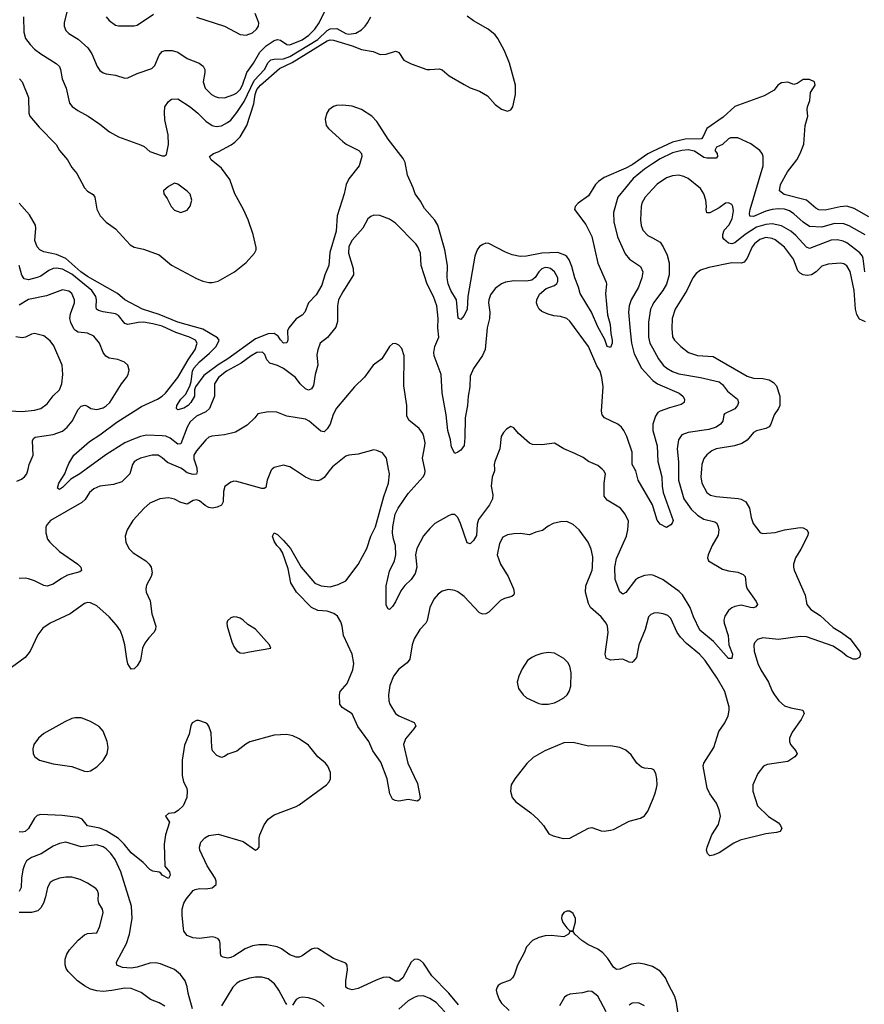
# Model space of a CAD drawing. Header units: inches. Extents: x 1834610 to 2027685, y 642842 to 774116.
# Tile 364 of 632: x 1955934 to 1961362, y 706559 to 712891. Entities that reach past the tile are written whole.
import ezdxf

# ---------------------------------------------------------------- set-up
doc = ezdxf.new("R2010")
doc.units = ezdxf.units.IN
doc.header["$MEASUREMENT"] = 0
for name, color, linetype in [('B9750', 7, 'Continuous'), ('B9751', 7, 'Continuous'), ('B9760', 7, 'Continuous'), ('B9761', 7, 'Continuous')]:
    doc.layers.add(name, color=color, linetype=linetype)

msp = doc.modelspace()

# ---------------------------------------------------------------- linework, layer by layer
at = {"layer": 'B9750', "color": 5}
for points, elevation in [([(1957557.1, 710000), (1957550, 709994), (1957524, 709930), (1957516.9, 709883.1), (1957504.7, 709875.3), (1957490, 709876), (1957330, 709921.5), (1957310, 709922.3), (1957290, 709916.3), (1957251.7, 709888.3), (1957243, 709857), (1957242, 709790), (1957230, 709768.8), (1957203.9, 709756.1), (1957170, 709750.6), (1957150, 709753.3), (1957126.4, 709766.4), (1957090, 709797.4), (1957070, 709803.1), (1957050, 709798.3), (1957010, 709775.6), (1956970, 709787), (1956930, 709806.4), (1956890, 709816.8), (1956834, 709810), (1956770, 709781), (1956733.7, 709750), (1956661.6, 709670), (1956625.5, 709610), (1956613, 709570), (1956616.4, 709530), (1956636.4, 709490), (1956662.6, 709462.6), (1956745.5, 709410), (1956766, 709390), (1956779.3, 709370), (1956785.8, 709334.2), (1956779.3, 709310), (1956750, 709255.3), (1956744.9, 709230), (1956747.7, 709210), (1956773.4, 709153.4), (1956783.7, 709070), (1956808.5, 708990), (1956806.7, 708970), (1956797.1, 708950), (1956763.5, 708916.5), (1956738.3, 708881.7), (1956723.6, 708850), (1956710, 708772.7), (1956690, 708736), (1956670, 708717.2), (1956650, 708714), (1956630, 708749), (1956621.6, 708781.6), (1956610.6, 708870), (1956597.9, 708917.9), (1956581.1, 708961.1), (1956557.2, 708997.2), (1956510, 709050.7), (1956430, 709120.9), (1956390, 709140.4), (1956370, 709142), (1956350, 709136.9), (1956258, 709070), (1956130.2, 709009.8), (1956082.4, 708977.6), (1956050, 708936), (1956000.9, 708830), (1955987.2, 708810), (1955970, 708789.7), (1955850, 708701.3)], 380), ([(1955916, 709924), (1955944.9, 709935.1), (1955965.6, 709950), (1955980.5, 709970), (1955987.8, 710000)], 360), ([(1956650.6, 710000), (1956642.3, 709970), (1956590, 709918.9), (1956537.5, 709902.5), (1956450, 709890.8), (1956410, 709873.5), (1956383.1, 709850), (1956354.4, 709805.6), (1956334, 709786), (1956133, 709670), (1956110, 709645.2), (1956103.1, 709630), (1956101.1, 709590), (1956112.2, 709550), (1956127, 709530), (1956190.3, 709470), (1956307.2, 709390), (1956326.7, 709370), (1956332.1, 709347.9), (1956319.6, 709340.4), (1956242.3, 709317.7), (1956202.7, 709297.3), (1956150, 709261.7), (1956110, 709248.7), (1956090, 709253.1), (1956030, 709283.2), (1955990, 709295.2), (1955970, 709299), (1955930, 709296.5)], 360), ([(1956361.8, 710000), (1956321.3, 709970), (1956263.1, 709936.9), (1956210, 709882), (1956189.6, 709869.6), (1956178, 709878), (1956186, 709910), (1956223.8, 709970), (1956235.5, 710000)], 340), ([(1957072.7, 710000), (1957074.2, 709985.8), (1957070, 709968.5), (1957050, 709965.5), (1957010, 709977.2), (1956979.8, 710000)], 360), ([(1960000, 709070), (1959990, 709065.6), (1959974.4, 709050), (1959952.9, 708970), (1959914, 708870), (1959896.9, 708790), (1959877.2, 708762.8), (1959870, 708757.7), (1959850, 708759.8), (1959810, 708778.9), (1959730, 708772.8), (1959704, 708784), (1959696.8, 708810), (1959716.3, 708950), (1959710.6, 708990), (1959702.2, 709010), (1959670, 709049.8), (1959601.5, 709110), (1959590, 709136), (1959569.8, 709210), (1959572.6, 709250), (1959612.9, 709350), (1959616.1, 709370), (1959616.3, 709436.3), (1959606.5, 709486.5), (1959587.8, 709530), (1959530, 709609.3), (1959490, 709643.7), (1959450, 709663.7), (1959410, 709662), (1959362, 709650), (1959330, 709633.2), (1959293.7, 709606.3), (1959250, 709595.6), (1959210, 709577.6), (1959150, 709586.3), (1959110, 709585.1), (1959070, 709578.7), (1959038, 709562), (1959016.9, 709523.1), (1959001.6, 709450), (1959024.9, 709390), (1959074.2, 709310), (1959107.8, 709230), (1959112.8, 709207.2), (1959108.8, 709191.2), (1959097.6, 709182.4), (1959050, 709168.5), (1959024.6, 709155.4), (1958950, 709080.4), (1958930, 709069.7), (1958910, 709068.3), (1958890, 709075.6), (1958790, 709180.9), (1958750, 709211.1), (1958730, 709220.5), (1958690, 709226), (1958650, 709215.1), (1958622.4, 709197.6), (1958595.6, 709164.4), (1958570.2, 709109.8), (1958553.1, 709026.9), (1958543.1, 709010), (1958505.5, 708970), (1958469, 708910), (1958456.5, 708870), (1958441.8, 708778.2), (1958424.1, 708755.9), (1958370, 708714.3), (1958336.1, 708670), (1958313.2, 708610), (1958305, 708550), (1958306.5, 708510), (1958313.2, 708490), (1958348.8, 708428.8), (1958370, 708413.8), (1958470, 708370.6), (1958478.8, 708350), (1958467.7, 708330), (1958413.6, 708266.4), (1958399.7, 708230), (1958429.2, 708110), (1958490, 707978.8), (1958507.3, 707890), (1958503.5, 707876.5), (1958490, 707866), (1958430, 707877.2), (1958370, 707866), (1958346, 707870), (1958330, 707878), (1958312.7, 707912.7), (1958295.1, 708010), (1958255.6, 708115.6), (1958204, 708190), (1958177.5, 708250), (1958106.2, 708346.2), (1958070, 708427.6), (1958007, 708467), (1957991.3, 708490), (1957988.3, 708550), (1957993, 708570), (1958038.9, 708621.1), (1958075.7, 708710), (1958081.1, 708750), (1958069.8, 708810), (1958015.7, 708930), (1958007.5, 708990), (1957998.1, 709018.1), (1957975.8, 709055.8), (1957952.9, 709072.9), (1957910, 709087.8), (1957850, 709092.5), (1957810, 709109.8), (1957713.7, 709210), (1957677.6, 709270), (1957659.8, 709359.8), (1957623.5, 709463.5), (1957608.2, 709488.2), (1957586, 709510), (1957570, 709538), (1957559, 709570), (1957570, 709591.3), (1957590, 709581), (1957630, 709540.7), (1957673.7, 709490), (1957742.8, 709370), (1957830, 709266.3), (1957871, 709250), (1957930, 709243.6), (1957981.7, 709258.3), (1958030, 709282), (1958110, 709388.2), (1958165.1, 709490), (1958190.6, 709570), (1958221.3, 709630), (1958274.9, 709825.1), (1958303.5, 709910), (1958309.7, 709970), (1958304.5, 710000)], 380), ([(1957932.4, 710000), (1957890, 709946.9), (1957870, 709931.3), (1957850, 709925.1), (1957810, 709932.3), (1957770, 709949.8), (1957692.8, 710000)], 380), ([(1958985.4, 710000), (1958986, 709990), (1958970.4, 709949.6), (1958963, 709890), (1958974.9, 709834.9), (1958972, 709810), (1958953.7, 709770), (1958883.5, 709676.5), (1958874.4, 709645.6), (1958870, 709574), (1958850, 709540.7), (1958830, 709520.9), (1958810, 709526), (1958767.2, 709650), (1958750, 709689.4), (1958730, 709709.6), (1958710, 709709.6), (1958690, 709701.1), (1958602.6, 709650), (1958570, 709619.1), (1958530, 709571.1), (1958485.6, 709490), (1958477.1, 709450), (1958486.2, 709370), (1958476.5, 709330), (1958450, 709291.2), (1958408.8, 709251.2), (1958382.7, 709217.3), (1958350, 709146.6), (1958330, 709117.2), (1958310, 709099), (1958302, 709102), (1958290, 709126), (1958288.4, 709250), (1958310, 709344), (1958342.5, 709410), (1958352.1, 709450), (1958350, 709509), (1958337.1, 709550), (1958330.8, 709590), (1958332.5, 709630), (1958346.9, 709710), (1958366.1, 709750), (1958430, 709843.8), (1958526.4, 709950), (1958537.2, 709970), (1958538.9, 709990), (1958536.8, 710000)], 360), ([(1960000, 709318), (1959990, 709320.4), (1959950, 709316.4), (1959910, 709301.4), (1959892, 709288), (1959830, 709207.8), (1959810, 709197.6), (1959790, 709212.3), (1959760.7, 709290), (1959758.3, 709370), (1959770, 709426.4), (1959833, 709570), (1959842.9, 709610), (1959845.5, 709665.5), (1959826, 709710), (1959794.3, 709750), (1959710, 709801.3), (1959690, 709826), (1959689.7, 709909.8), (1959699.7, 709970), (1959687.8, 709990), (1959676.4, 710000)], 360), ([(1960000, 709771.3), (1959909, 709930), (1959892.7, 709990), (1959887, 710000)], 340), ([(1958754.8, 706554.8), (1958691.7, 706630), (1958583.2, 706743.2), (1958530, 706823.5), (1958510, 706841.1), (1958490, 706849.7), (1958470, 706847.6), (1958450.2, 706829.8), (1958396.1, 706730), (1958370, 706707.3), (1958350, 706708.3), (1958310, 706730.8), (1958290, 706734.4), (1958270, 706731.5), (1958224.8, 706715.2), (1958110, 706660.4), (1958070, 706651.8), (1958041, 706661), (1958029.6, 706670), (1958029.7, 706709.7), (1958041.1, 706781.1), (1958037.6, 706810), (1958030, 706822.7), (1957950, 706854.3), (1957850, 706917.6), (1957830, 706919.6), (1957810, 706913.6), (1957749, 706871), (1957730, 706863), (1957710, 706861.3), (1957670, 706876.9), (1957616.2, 706916.2), (1957588.8, 706928.8), (1957521.8, 706941.8), (1957470, 706942), (1957430, 706934.3), (1957383.2, 706916.8), (1957310, 706868.3), (1957290, 706859.7), (1957270, 706856.9), (1957241.7, 706861.7), (1957229.7, 706869.7), (1957224, 706884), (1957222.6, 706950), (1957218, 706970), (1957210, 706979.6), (1957190, 706989.7), (1957170, 706992.1), (1957090, 706983), (1957046.3, 706986.3), (1957010, 707002.7), (1956990, 707029), (1956986.2, 707046.2), (1956978.4, 707130), (1956979.3, 707170), (1956989.2, 707210), (1957004.8, 707235.2), (1957049.7, 707290.3), (1957062.4, 707297.6), (1957090, 707303.8), (1957130, 707302.6), (1957170, 707308.5), (1957196, 707330), (1957197, 707350), (1957189.6, 707370), (1957138.4, 707450), (1957092.7, 707550), (1957089.5, 707570.5), (1957098.9, 707601.1), (1957124, 707630), (1957150, 707644.9), (1957210, 707653), (1957370, 707605.5), (1957450, 707550.8), (1957463.2, 707556.8), (1957473.6, 707570), (1957473.1, 707630), (1957477.6, 707650), (1957505.9, 707714.1), (1957529.9, 707750.1), (1957570, 707778), (1957709.8, 707830.2), (1957730, 707842.7), (1957906.6, 707970), (1957923.1, 707990), (1957932, 708010), (1957931.8, 708050), (1957914.2, 708090), (1957898.7, 708110), (1957850, 708150.8), (1957790, 708226), (1957730, 708265.7), (1957690, 708284.6), (1957650, 708295), (1957570, 708290.6), (1957412.9, 708247.1), (1957387.5, 708232.5), (1957330, 708186.6), (1957272, 708168), (1957250, 708152.7), (1957230, 708147), (1957200.1, 708160.1), (1957174, 708190), (1957169.2, 708210), (1957164.1, 708304.1), (1957150, 708348), (1957140.4, 708360.4), (1957128.9, 708368.9), (1957084.7, 708384.7), (1957070, 708385.2), (1957042.8, 708370), (1957034, 708350), (1957024.1, 708295.9), (1956993.8, 708226.2), (1956977.4, 708130), (1956979.1, 708030), (1956987.7, 707990), (1957007.3, 707950), (1957010.7, 707930), (1957007.3, 707890), (1956983.8, 707836.2), (1956953.5, 707806.5), (1956928.7, 707791.3), (1956890, 707785.2), (1956871, 707770), (1956897.1, 707730), (1956870.4, 707649.7), (1956863.1, 707590), (1956866.8, 707446.8), (1956896, 707410), (1956901, 707390), (1956890, 707368.7), (1956850, 707388.7), (1956842, 707402), (1956829.4, 707409.4), (1956790, 707416.3), (1956770, 707425.4), (1956727.2, 707470), (1956650, 707533.5), (1956604.7, 707590), (1956570, 707624.9), (1956490, 707674.3), (1956450, 707690.9), (1956370, 707707), (1956336, 707750), (1956310, 707759.9), (1956206.1, 707773.9), (1956070, 707780.3), (1956047.3, 707772.7), (1956030, 707756.3), (1955991.1, 707690), (1955969.4, 707670.6), (1955950, 707665.7), (1955930, 707669)], 420), ([(1960000, 708070.5), (1959993.4, 708073.4), (1959950, 708076.9), (1959930, 708083.5), (1959900.9, 708110), (1959863.7, 708163.7), (1959830, 708192.4), (1959790, 708210.6), (1959730, 708221.1), (1959590, 708219.4), (1959490, 708242.4), (1959430, 708241.4), (1959308.4, 708190), (1959233.5, 708146.5), (1959193.1, 708106.9), (1959117, 708010), (1959092, 707970), (1959088.7, 707930), (1959099.5, 707890), (1959121.8, 707861.8), (1959219.3, 707790), (1959264.4, 707750), (1959300.4, 707710), (1959335.5, 707655.5), (1959362.5, 707642.5), (1959426.2, 707626.2), (1959470, 707628.2), (1959590, 707692.2), (1959610, 707695.8), (1959670, 707674.4), (1959690, 707672.2), (1959730, 707678), (1959750, 707684.2), (1959850, 707736), (1959924, 707756), (1959949.7, 707770.3), (1959970, 707802), (1960000, 707872.4)], 420), ([(1957044.5, 706530), (1957016.8, 706630), (1957010.5, 706670.5), (1956996.8, 706710), (1956968.4, 706750), (1956930, 706782.7), (1956839.6, 706819.6), (1956810, 706826.6), (1956770, 706823), (1956690, 706798), (1956650, 706792.3), (1956595.5, 706795.5), (1956558, 706810), (1956555.6, 706830), (1956620.3, 706950), (1956640.3, 707010), (1956657.2, 707110), (1956652.9, 707190), (1956583.7, 707410), (1956546.8, 707490), (1956520.7, 707530), (1956490, 707559.5), (1956470, 707572.8), (1956430, 707584.1), (1956330, 707572.7), (1956230, 707602), (1956190, 707593.7), (1956150, 707576.9), (1956072.6, 707527.4), (1956010, 707503.9), (1955978.6, 707481.4), (1955964.3, 707455.7), (1955955.3, 707424.7), (1955944.8, 707370), (1955944.3, 707310), (1955930, 707285.3)], 440), ([(1956866.9, 706546.9), (1956830, 706568.6), (1956774.5, 706590), (1956714.6, 706634.6), (1956650, 706660.7), (1956610, 706663.7), (1956527.2, 706647.2), (1956470, 706641.3), (1956430, 706645.4), (1956390, 706656.5), (1956350, 706677.3), (1956306.2, 706710), (1956245.4, 706770), (1956232.6, 706790), (1956227, 706813), (1956227.1, 706850), (1956238, 706882), (1956255.1, 706910), (1956310, 706972.4), (1956350, 707004.9), (1956370, 707014.8), (1956430, 707018), (1956450, 707062), (1956469.6, 707150), (1956465.6, 707170), (1956442, 707210), (1956438, 707230), (1956439.8, 707270), (1956433.5, 707290), (1956422.9, 707302.9), (1956370, 707339.1), (1956321.8, 707361.8), (1956270, 707377.6), (1956230, 707377.8), (1956190.8, 707370), (1956150, 707356), (1956130, 707342.4), (1956112.8, 707310), (1956100.2, 707250), (1956086.4, 707210), (1956070, 707179.7), (1956050, 707160.9), (1956010.8, 707149.2), (1955930, 707149.8)], 460), ([(1960000, 706802.3), (1959950, 706817.4), (1959910, 706822.9), (1959862.7, 706817.3), (1959790, 706785.4), (1959770, 706782.4), (1959750, 706797.6), (1959714.8, 706854.8), (1959682.6, 706890), (1959650, 706913.1), (1959584.8, 706944.8), (1959546, 706970), (1959502, 707010), (1959490, 707028), (1959470, 707026), (1959462, 707010), (1959430, 706993.2), (1959350, 707000.9), (1959310, 706999.3), (1959270, 706989.4), (1959230, 706969.5), (1959191.5, 706928.5), (1959176.5, 706890), (1959133.7, 706810), (1959112.4, 706747.6), (1959101.6, 706730), (1959085.5, 706714.5), (1959027.7, 706692.3), (1959010, 706680.7), (1959002.6, 706670), (1958996.9, 706650), (1958999.7, 706630), (1959015, 706590), (1959030, 706566.9), (1959078.7, 706518.7)], 420), ([(1957650, 706558.8), (1957642.5, 706570), (1957599.5, 706650), (1957571.7, 706691.7), (1957530, 706723.1), (1957490, 706733.5), (1957450, 706734), (1957410, 706727.5), (1957350, 706707.4), (1957330, 706695.7), (1957303.8, 706670), (1957231.6, 706548.4)], 440), ([(1957890, 706546), (1957870, 706566), (1957830, 706588.6), (1957790, 706599.8), (1957750, 706604.2), (1957730, 706600.9), (1957710.2, 706589.8), (1957687.1, 706552.9)], 440), ([(1958665.2, 706510), (1958610, 706569.8), (1958570, 706597.1), (1958530, 706612.8), (1958490.9, 706610.9), (1958470, 706603.7), (1958430, 706581), (1958370, 706527.9)], 440), ([(1959702.2, 706510), (1959650, 706611.3), (1959610, 706641.6), (1959590, 706642.9), (1959550, 706633.6), (1959470, 706624.7), (1959450, 706616.9), (1959435.6, 706604.4), (1959402.3, 706550)], 440), ([(1959950, 706549.7), (1959910, 706568), (1959870, 706566), (1959850, 706553.3)], 440)]:
    msp.add_lwpolyline(points, dxfattribs=dict(at, elevation=elevation))
at = {"layer": 'B9750', "color": 5, "elevation": 420}
for points in [[(1957310, 709051.1), (1957290, 709043.6), (1957270, 709024), (1957265.7, 709010), (1957267.2, 708990), (1957296.5, 708890), (1957310, 708859.1), (1957330, 708833), (1957350, 708819.3), (1957370, 708816.4), (1957410, 708825.3), (1957548, 708850), (1957539, 708870), (1957450, 708971.1), (1957400.9, 709000.9), (1957370, 709029.6), (1957350, 709041.3), (1957330, 709049.6)], [(1959330, 708821.2), (1959290, 708814.8), (1959250, 708801.8), (1959224.4, 708790), (1959198, 708770), (1959162.9, 708717.1), (1959142, 708670), (1959131.6, 708630), (1959138.7, 708590), (1959168.7, 708550), (1959190, 708530.4), (1959270, 708493.8), (1959290, 708489.2), (1959330, 708489.2), (1959370, 708498.2), (1959397.6, 708510), (1959431.1, 708528.9), (1959453.1, 708550), (1959465.8, 708570), (1959475.2, 708604.8), (1959479.1, 708690), (1959470, 708732.8), (1959456.1, 708756.1), (1959430, 708782.9), (1959370, 708816.2)], [(1956290, 708401.7), (1956270, 708396), (1956223.8, 708376.2), (1956090, 708300.9), (1956054.6, 708270), (1956025.7, 708230), (1956018.9, 708201.1), (1956021.7, 708170), (1956032.2, 708150), (1956062, 708130), (1956150, 708105.8), (1956270, 708088.1), (1956350, 708058.3), (1956370, 708056), (1956390, 708060.3), (1956430, 708086.7), (1956470, 708126.3), (1956496.4, 708170), (1956502.4, 708210), (1956496.4, 708250), (1956470, 708316), (1956444.8, 708344.8), (1956390, 708377.4), (1956330, 708400.4)], [(1959450, 707158.4), (1959430, 707149.2), (1959418, 707130), (1959415.5, 707110), (1959425.5, 707085.5), (1959450, 707050.8), (1959470, 707032), (1959490, 707034), (1959507, 707090), (1959505.6, 707110), (1959490, 707143.7), (1959470, 707157.6)]]:
    msp.add_lwpolyline(points, close=True, dxfattribs=at)
at = {"layer": 'B9751', "color": 5}
for points, elevation in [([(1955932.7, 712510), (1955950.4, 712490), (1955990.2, 712390.2), (1955992.3, 712290), (1955999.8, 712270), (1956059.4, 712199.4), (1956168, 712088), (1956190.2, 712050), (1956242.4, 711990), (1956270, 711940.3), (1956301.5, 711901.5), (1956350, 711809.4), (1956370, 711788.7), (1956407.2, 711767.2), (1956417.6, 711750), (1956430, 711673), (1956452.1, 711630), (1956490, 711588.6), (1956550, 711546), (1956643.1, 711443.1), (1956670, 711427.3), (1956730, 711415.3), (1956830, 711379.2), (1956910, 711312.7), (1957070, 711226.2), (1957110, 711210.2), (1957150, 711200.7), (1957170, 711200.2), (1957210, 711208.4), (1957314, 711270), (1957389.2, 711330), (1957444, 711390), (1957454, 711410), (1957453.6, 711426.4), (1957433.6, 711510), (1957403.3, 711603.3), (1957373.3, 711670), (1957317.2, 711770), (1957283.9, 711863.9), (1957230, 711936.9), (1957165.1, 711990), (1957154.5, 712010), (1957179.3, 712030), (1957210, 712041.1), (1957294.2, 712085.8), (1957317.2, 712102.8), (1957350, 712137.6), (1957394, 712210), (1957438.4, 712350), (1957446.5, 712410), (1957458.7, 712441.3), (1957481.8, 712470), (1957604.1, 712575.9), (1957684.1, 712615.9), (1957910, 712755.4), (1957930, 712761.8), (1957950, 712758.9), (1958070, 712723.1), (1958130, 712699), (1958205.5, 712685.5), (1958250, 712667.8), (1958290, 712669.3), (1958350, 712687.4), (1958363, 712683), (1958370, 712679.5), (1958403.6, 712630), (1958450, 712606.2), (1958550, 712571.3), (1958570, 712569.3), (1958630, 712575.6), (1958650, 712568.9), (1958694.9, 712530), (1958790, 712472.9), (1958830, 712451.7), (1958890, 712430.3), (1958941.3, 712401.3), (1958990, 712344.4), (1959030, 712314.9), (1959070, 712302), (1959090, 712310.8), (1959103.7, 712330), (1959120.9, 712410), (1959119.5, 712470), (1959082.2, 712610), (1959049.5, 712690.5), (1959007.4, 712770), (1958990, 712793.1), (1958945.4, 712830), (1958850, 712883.1), (1958810, 712914)], 320), ([(1956239.6, 712950), (1956219.5, 712870), (1956219.5, 712850), (1956230, 712820.5), (1956250, 712800.9), (1956310, 712764.4), (1956371.3, 712710), (1956397.2, 712670), (1956431.8, 712590), (1956450, 712564.4), (1956470, 712548.7), (1956490, 712542), (1956550, 712534.6), (1956610, 712515.6), (1956630, 712517.4), (1956690, 712544.6), (1956782.4, 712577.6), (1956803.3, 712596.7), (1956830, 712662), (1956850, 712685.3), (1956870, 712692.7), (1956913, 712693), (1956950, 712681.5), (1957010, 712640.2), (1957087.3, 712610), (1957112.3, 712592.3), (1957123.1, 712570), (1957124.2, 712550), (1957114, 712490), (1957126.9, 712450), (1957166.9, 712410), (1957190, 712396.3), (1957210, 712389.4), (1957250, 712388.2), (1957310, 712408.6), (1957330, 712421.1), (1957350, 712441.8), (1957365.9, 712470), (1957393.7, 712550), (1957436.7, 712610), (1957477.3, 712682.7), (1957518.3, 712721.7), (1957570, 712757), (1957590, 712763), (1957610, 712758.5), (1957650, 712731), (1957670, 712729.1), (1957750, 712760.1), (1957793.1, 712790), (1957830.9, 712830), (1957858.2, 712870), (1957897.2, 712950)], 360), ([(1956490.4, 712910), (1956510, 712886), (1956550, 712855.5), (1956570, 712850.5), (1956669.6, 712850.4), (1956690, 712856.4), (1956794.2, 712925.8)], 380), ([(1957070, 712906.7), (1957250, 712848.2), (1957350, 712796.4), (1957390, 712790.3), (1957430, 712805.7), (1957456.3, 712830), (1957467.8, 712850), (1957471.1, 712870), (1957447, 712930)], 380), ([(1955958.4, 712910), (1955961.1, 712810), (1955971.3, 712770), (1956000.7, 712730), (1956030, 712701.6), (1956070, 712670.2), (1956169.1, 712609.1), (1956189, 712589), (1956197.4, 712570), (1956208.1, 712510), (1956233.4, 712450), (1956254.4, 712354.4), (1956271.7, 712331.7), (1956306.8, 712306.8), (1956373.4, 712270), (1956450, 712218), (1956510.8, 712170), (1956570, 712137.1), (1956710, 712086.4), (1956734.1, 712074.1), (1956770, 712043), (1956850, 712014.8), (1956864, 712016), (1956876.5, 712023.5), (1956891.1, 712088.9), (1956888.2, 712150), (1956866.7, 712246.7), (1956864.1, 712295.9), (1956867.6, 712330), (1956890, 712364.4), (1956910, 712380.4), (1956950, 712380.9), (1957030, 712330.2), (1957079.2, 712290), (1957130, 712238.6), (1957170, 712210.2), (1957196.8, 712203.2), (1957230, 712207.7), (1957270, 712229), (1957290, 712245.5), (1957330, 712294.2), (1957376.3, 712363.7), (1957441.1, 712498.9), (1957506.5, 712570), (1957530, 712614.8), (1957548.6, 712631.4), (1957570, 712636.8), (1957630, 712639.2), (1957670, 712653.4), (1957850, 712762.6), (1957910, 712821.1), (1957930, 712831.4), (1957973.1, 712833.1), (1958030, 712802), (1958050, 712797.1), (1958095.3, 712804.7), (1958130, 712826.3), (1958154.3, 712850), (1958169.7, 712870), (1958189.7, 712910)], 340), ([(1960000, 712042.4), (1959970, 712028.5), (1959870, 711958.1), (1959830, 711935.3), (1959690, 711875.4), (1959653.8, 711850), (1959634.4, 711830), (1959590, 711757.3), (1959523.1, 711710), (1959504.4, 711690), (1959499.3, 711670), (1959572.6, 711572.6), (1959610, 711496.9), (1959650, 711325.5), (1959703.4, 711203.4), (1959706, 711190), (1959699.8, 711130), (1959712.1, 710992.1), (1959729.3, 710930), (1959733.3, 710873.3), (1959742.6, 710830), (1959742.4, 710810), (1959730, 710783.7), (1959708.8, 710790), (1959694.2, 710834.2), (1959650, 710915.8), (1959609.8, 711010), (1959535, 711130), (1959525.8, 711170), (1959500.7, 711230), (1959482.8, 711302.8), (1959465.5, 711345.5), (1959450, 711366.8), (1959436.7, 711376.7), (1959392.6, 711392.6), (1959290, 711388.3), (1959190, 711369.4), (1959150, 711367.4), (1959099.2, 711379.2), (1959055.8, 711395.8), (1958950, 711452.4), (1958930, 711452.6), (1958910, 711445.4), (1958890, 711431.1), (1958874, 711410), (1958859.3, 711370), (1958813, 711110), (1958809, 711030), (1958790, 710989.4), (1958770, 710963.7), (1958752.1, 710972.1), (1958740.2, 711090), (1958705.5, 711150), (1958687, 711193), (1958681.4, 711230), (1958682.7, 711310), (1958665.4, 711410), (1958620.5, 711570), (1958602.2, 711602.2), (1958535.7, 711675.7), (1958510, 711723.9), (1958475.2, 711770), (1958463.2, 711810), (1958425.8, 711890), (1958411.3, 711971.3), (1958399, 711999), (1958301.8, 712121.8), (1958230, 712235.6), (1958197.6, 712270), (1958130, 712312.1), (1958070, 712335.1), (1958010, 712340.9), (1957970, 712338.2), (1957950, 712331.7), (1957920.3, 712310), (1957908, 712290), (1957898.2, 712250), (1957904.5, 712210), (1957918.6, 712190), (1958010, 712107.1), (1958033.1, 712090), (1958112.7, 712050), (1958130.2, 712030.2), (1958132.8, 712010), (1958115.9, 711950), (1958050, 711867.1), (1958031.7, 711830), (1958019.4, 711770), (1957974.2, 711630), (1957967.3, 711530), (1957926.3, 711393.7), (1957920.8, 711310), (1957895.5, 711250), (1957876.6, 711183.4), (1957839.5, 711120.5), (1957790.7, 711070), (1957767.2, 711010), (1957749.1, 710990.9), (1957710, 710967.9), (1957662.9, 710910), (1957654.8, 710890), (1957656.3, 710830), (1957650, 710813.3), (1957630, 710811), (1957610, 710831.1), (1957595, 710855), (1957570, 710871.8), (1957530, 710869.9), (1957450, 710838.1), (1957270.8, 710709.2), (1957208.6, 710671.4), (1957118, 710602), (1957064.6, 710530), (1957058, 710510), (1957057.6, 710470), (1957034, 710430), (1957015.8, 710410), (1956990, 710393), (1956950, 710382.7), (1956942.7, 710390), (1956944.4, 710410), (1956969.1, 710450), (1956999.1, 710481), (1957026.8, 710533.2), (1957035.7, 710564.3), (1957044, 710630), (1957053.2, 710650), (1957090.4, 710690), (1957154.8, 710745.2), (1957195.7, 710790), (1957216.8, 710830), (1957205.8, 710845.8), (1957110, 710900.3), (1956950, 710945.2), (1956830, 710993.9), (1956722.8, 711030), (1956610.8, 711090), (1956562.2, 711130), (1956370, 711238.9), (1956326.9, 711270), (1956230, 711354.2), (1956170, 711381.1), (1956090, 711398.9), (1956064.5, 711410), (1956045.4, 711430), (1956031.3, 711470), (1956037.4, 711550), (1956035, 711570), (1955996.2, 711636.2), (1955930, 711711.2)], 320), ([(1960000, 711963.4), (1959949.4, 711930), (1959876.3, 711870), (1959778, 711750), (1959750.2, 711650), (1959752.1, 711590), (1959774.8, 711494.8), (1959824.5, 711384.5), (1959852.9, 711350), (1959922.6, 711302.6), (1959938.2, 711270), (1959932.9, 711230), (1959911.8, 711170), (1959864.2, 711090), (1959850.2, 711049.8), (1959847, 711010), (1959856.6, 710890), (1959865.9, 710810), (1959882.6, 710742.6), (1959930, 710650.2), (1960000, 710572.4)], 340), ([(1960000, 711800), (1959953.6, 711750), (1959931.3, 711710), (1959927.3, 711690), (1959923.2, 711603.2), (1959927.1, 711567.1), (1959937.8, 711537.8), (1959970, 711503.1), (1960000, 711487.2)], 360), ([(1959887, 710000), (1959869.9, 710030), (1959871, 710110), (1959836, 710210), (1959816.5, 710250), (1959801.8, 710270), (1959778.8, 710290), (1959691.8, 710330), (1959676.3, 710350), (1959673.9, 710373.9), (1959682.9, 710530), (1959675.2, 710590), (1959663.5, 710630), (1959643.9, 710663.9), (1959588.9, 710788.9), (1959470, 710951.8), (1959450, 710969.6), (1959410, 710982.4), (1959366.5, 710986.5), (1959330, 710996.2), (1959290, 711014.5), (1959272.3, 711030), (1959261.6, 711050), (1959256.2, 711070), (1959257, 711090), (1959273.8, 711126.2), (1959318, 711162), (1959370, 711182), (1959385.4, 711194.6), (1959392.3, 711207.7), (1959392.4, 711230), (1959370, 711269.5), (1959344.5, 711290), (1959330, 711295.8), (1959310, 711296.1), (1959290, 711287.8), (1959270.4, 711270), (1959247.2, 711232.8), (1959224.7, 711215.3), (1959190.4, 711209.6), (1959110, 711212.3), (1959056.9, 711203.1), (1959030, 711192.8), (1958990, 711161.6), (1958959.5, 711120.5), (1958948, 711090), (1958946, 711070), (1958954.7, 711010), (1958953.5, 710970), (1958937.7, 710910), (1958924.7, 710770), (1958907.8, 710732.2), (1958850, 710648.4), (1958830, 710599.3), (1958827.3, 710530), (1958815.3, 710470), (1958811.9, 710410), (1958796, 710330), (1958795.1, 710204.9), (1958790, 710153.2), (1958770, 710122.9), (1958750, 710109), (1958730, 710102), (1958710, 710142), (1958702.5, 710190), (1958685.2, 710250), (1958673.9, 710350), (1958649.2, 710490.8), (1958643.5, 710610), (1958597.3, 710730), (1958594.6, 710750), (1958602.4, 710790), (1958627.3, 710850), (1958621.2, 710910), (1958623.2, 710970), (1958613.8, 711050), (1958594.4, 711110), (1958552.7, 711190), (1958514.3, 711310), (1958509.7, 711390), (1958493, 711430), (1958478.9, 711450), (1958350, 711581.3), (1958310, 711608), (1958247.5, 711632.5), (1958210, 711632.7), (1958190, 711626), (1958170.4, 711609.6), (1958138.7, 711550), (1958070, 711473.3), (1958057.4, 711450), (1958050.2, 711429.8), (1958048.1, 711390), (1958076.2, 711290), (1958078.5, 711250), (1958010, 711140.7), (1957983.5, 711090), (1957976.5, 711050), (1957977.5, 710950), (1957966.6, 710913.4), (1957912, 710848), (1957866, 710810), (1957850, 710768.7), (1957844.2, 710735.8), (1957850.3, 710670), (1957833.4, 710610), (1957821.2, 710538.8), (1957810, 710517.4), (1957790, 710508.5), (1957770, 710516.8), (1957736.5, 710550), (1957705.8, 710590), (1957630, 710647.8), (1957590, 710666.3), (1957541.4, 710681.4), (1957523, 710703), (1957510, 710736.9), (1957493.7, 710753.7), (1957457.1, 710750), (1957422, 710730), (1957358.1, 710681.9), (1957263.8, 710630), (1957211, 710590), (1957186.6, 710550), (1957185.7, 710470), (1957153.8, 710390), (1957130.3, 710370), (1957070, 710341.6), (1957030, 710305.6), (1957011.1, 710270), (1956970, 710163.5), (1956950, 710160.7), (1956900.6, 710200.6), (1956872.5, 710212.5), (1956850, 710215.2), (1956750, 710218.2), (1956710, 710210.6), (1956653.8, 710190), (1956609.4, 710170), (1956487.1, 710092.9), (1956361.8, 710000)], 340), ([(1956235.5, 710000), (1956250, 710037.3), (1956282.4, 710090), (1956382.4, 710177.6), (1956450, 710220.4), (1956558.1, 710301.9), (1956716.4, 710403.6), (1956819.1, 710450), (1956850, 710470.2), (1956870.7, 710490), (1956950, 710589.3), (1957016.5, 710703.5), (1957061.5, 710770), (1957074.2, 710810), (1957063.1, 710830), (1957025.1, 710850), (1956938.1, 710878.1), (1956850, 710919.2), (1956790, 710935.9), (1956730, 710945.5), (1956695.7, 710944.3), (1956630, 710930.9), (1956610, 710936.9), (1956568.6, 710988.6), (1956550, 711000.2), (1956471.6, 711011.6), (1956440.6, 711020.6), (1956427.7, 711030), (1956424.7, 711044.7), (1956427.8, 711090), (1956423.9, 711110), (1956398.4, 711150), (1956270, 711253.9), (1956210, 711287.3), (1956170, 711293.5), (1956149.7, 711290.3), (1956121.2, 711278.8), (1956070, 711241.7), (1956047.3, 711232.7), (1955990, 711217.9), (1955963.8, 711223.8), (1955947.1, 711247), (1955930.5, 711310.5)], 340), ([(1955987.8, 710000), (1955995.1, 710030), (1956021.1, 710090), (1956017.4, 710182.6), (1956022.6, 710197.4), (1956033.9, 710206.1), (1956150, 710222.9), (1956210, 710243.9), (1956239.8, 710270), (1956272, 710308), (1956310, 710383.1), (1956330, 710405.3), (1956352.8, 710412.8), (1956370, 710406.4), (1956390.3, 710390.3), (1956430, 710383.6), (1956470, 710394.6), (1956490, 710407.2), (1956512.8, 710430), (1956588.3, 710550), (1956619.7, 710590), (1956631.5, 710610), (1956637.2, 710637.2), (1956629.6, 710669.6), (1956607.8, 710687.8), (1956564.7, 710704.8), (1956510, 710714.5), (1956486.9, 710726.9), (1956471.4, 710751.4), (1956446.2, 710810), (1956410, 710855.4), (1956370, 710874), (1956310, 710882.2), (1956292, 710892), (1956282.9, 710902.9), (1956263, 710943), (1956257.4, 710970), (1956260.9, 710999.1), (1956287.4, 711070), (1956287.2, 711090), (1956270, 711129.6), (1956250, 711145.7), (1956210, 711153.7), (1956105.8, 711114.2), (1955990, 711092), (1955930, 711055.1)], 360), ([(1960000, 711054.2), (1959988, 711030), (1959975, 710945), (1959974.6, 710850), (1959983.8, 710810), (1960000, 710780.4)], 360), ([(1955830, 710377.6), (1955950, 710370.9), (1956030, 710378.9), (1956070, 710391.3), (1956110, 710420.3), (1956148.4, 710471.6), (1956190.5, 710509.5), (1956205, 710550), (1956210.9, 710609.1), (1956207.4, 710670), (1956152.9, 710792.9), (1956130, 710825.6), (1956090, 710858.4), (1956030, 710871.8), (1956010, 710867.6), (1955971.7, 710848.3), (1955950, 710845.4), (1955910, 710852.2)], 380), ([(1958536.8, 710000), (1958521.8, 710070), (1958537.7, 710150), (1958539.1, 710170), (1958532.2, 710210), (1958524.2, 710230), (1958502, 710262), (1958435.6, 710315.6), (1958422.4, 710342.4), (1958422, 710410), (1958403.5, 710536.5), (1958404.7, 710730), (1958390, 710776), (1958370, 710798), (1958350, 710809.3), (1958330, 710805.2), (1958310, 710789.2), (1958261.6, 710710), (1958206.4, 710670), (1958149.1, 710590.9), (1958086, 710530), (1957970, 710391.6), (1957948.6, 710351.4), (1957928.3, 710290), (1957910, 710259.7), (1957890, 710239.7), (1957870, 710244.7), (1957794.7, 710310), (1957770, 710321.8), (1957650, 710342), (1957586.7, 710366.7), (1957530, 710369.6), (1957464.9, 710355.1), (1957445.5, 710330), (1957397, 710283), (1957321.1, 710238.9), (1957250, 710222), (1957168.1, 710211.9), (1957150, 710206.3), (1957130.4, 710190), (1957070, 710118.9), (1957053.2, 710090), (1957052.4, 710067.6), (1957071.8, 710008.2), (1957072.7, 710000)], 360), ([(1959676.4, 710000), (1959650, 710023), (1959590, 710049.6), (1959554.9, 710074.9), (1959502, 710102), (1959430, 710131.5), (1959370, 710167.6), (1959290, 710156), (1959230, 710158.4), (1959210, 710167.6), (1959139.5, 710230), (1959110, 710265.2), (1959090, 710274), (1959062.5, 710257.5), (1959043.4, 710236.6), (1959027.7, 710210), (1959020.4, 710130), (1958988.5, 710050), (1958983.7, 710030), (1958985.4, 710000)], 360), ([(1956979.8, 710000), (1956970, 710007.4), (1956883.2, 710043.2), (1956850, 710074), (1956824, 710090), (1956786, 710090), (1956710, 710070.9), (1956690, 710061.1), (1956670, 710047.6), (1956659, 710030), (1956650.6, 710000)], 360), ([(1958304.5, 710000), (1958291.9, 710071.9), (1958265.3, 710105.3), (1958230, 710120.7), (1958210, 710123.6), (1958110, 710097.8), (1958050, 710090.6), (1958030, 710083.4), (1957944.7, 710015.3), (1957932.4, 710000)], 380), ([(1957692.8, 710000), (1957670, 710014.8), (1957630, 710025.3), (1957570, 710010.9), (1957557.1, 710000)], 380)]:
    msp.add_lwpolyline(points, dxfattribs=dict(at, elevation=elevation))
at = {"layer": 'B9751', "color": 5, "elevation": 340}
msp.add_lwpolyline([(1956930, 711839), (1956890, 711819), (1956858, 711790), (1956861, 711770), (1956881.4, 711741.4), (1956906.8, 711690), (1956930, 711664.7), (1956970, 711651.3), (1957010, 711664.7), (1957030, 711692), (1957039.3, 711730), (1957030, 711768), (1957010, 711789), (1956950, 711834)], close=True, dxfattribs=at)
at = {"layer": 'B9760', "color": 5}
for points, elevation in [([(1960167.6, 710000), (1960166.9, 709930), (1960201.6, 709810), (1960250, 709743.7), (1960290, 709703.7), (1960330, 709678), (1960402.3, 709662.3), (1960413.5, 709653.5), (1960423.2, 709630), (1960426.8, 709610), (1960423.2, 709576.8), (1960383.2, 709510), (1960358.9, 709450), (1960354, 709430), (1960361.6, 709410), (1960450, 709357.3), (1960490, 709346), (1960550, 709339), (1960583.4, 709323.4), (1960597.1, 709310), (1960602, 709250), (1960610, 709230.8), (1960667.3, 709150), (1960674.8, 709130), (1960664.5, 709115.5), (1960650.3, 709109.7), (1960630, 709109.8), (1960570, 709125.6), (1960530, 709117.6), (1960511, 709109), (1960490, 709091.2), (1960465.5, 709054.5), (1960460.2, 709030), (1960462.2, 709010), (1960486.7, 708930), (1960492.3, 708870), (1960514.4, 708810), (1960510, 708782.7), (1960490, 708783.5), (1960392.7, 708892.7), (1960305.7, 708965.7), (1960264.8, 709050), (1960243.4, 709110), (1960193.2, 709193.2), (1960173.1, 709213.1), (1960070, 709288.1), (1960010, 709315.6), (1960000, 709318)], 360), ([(1960048.1, 710000), (1960060.1, 709950), (1960063, 709890), (1960070.1, 709850.1), (1960133, 709670), (1960127.5, 709652.5), (1960118.5, 709641.5), (1960090, 709625.2), (1960050, 709646), (1960030, 709673.2), (1960000.7, 709770), (1960000, 709771.3)], 340), ([(1960315.6, 710000), (1960311.3, 709950), (1960316.9, 709910), (1960350, 709850.5), (1960372.6, 709832.6), (1960410, 709824.2), (1960551.6, 709811.6), (1960570, 709806.9), (1960600.4, 709790), (1960624.2, 709750), (1960634, 709690), (1960648.5, 709650), (1960690, 709594.8), (1960698, 709590), (1960710, 709586.4), (1960790, 709592.6), (1960849.8, 709610.2), (1960950, 709624.9), (1960970, 709623.7), (1960993.4, 709610), (1961002.4, 709590), (1960996.5, 709570), (1960954.2, 709485.8), (1960919, 709430), (1960907.1, 709390), (1960906.9, 709370), (1960910.3, 709350), (1960981.1, 709190), (1960993.4, 709130), (1961017.5, 709097.5), (1961079.2, 709059.2), (1961161.9, 708981.9), (1961215.8, 708950), (1961270.3, 708910), (1961334, 708826), (1961337.3, 708810), (1961330.5, 708789.5), (1961310, 708778), (1961290, 708777.6), (1961250, 708798.3), (1961221.9, 708821.9), (1961161.1, 708861.1), (1960990, 708922.8), (1960950, 708923.4), (1960810, 708905.7), (1960710, 708914.8), (1960675.9, 708904.1), (1960657, 708883), (1960652.3, 708867.7), (1960653.8, 708830), (1960677.8, 708750), (1960697.1, 708710), (1960746.2, 708630), (1960770, 708572.4), (1960784.4, 708550), (1960813.4, 708510), (1960850, 708478.3), (1960890, 708465.2), (1960966, 708450), (1960974.9, 708430), (1960957, 708390), (1960897.4, 708310), (1960880.9, 708270), (1960880.3, 708250), (1960887, 708230), (1960921.3, 708190), (1960930.3, 708169.7), (1960914.9, 708150), (1960870, 708121.1), (1960737.7, 708102.3), (1960713.4, 708090), (1960677.1, 708042.9), (1960646, 707970), (1960644.9, 707930), (1960674.7, 707834.7), (1960746.8, 707766.8), (1960810, 707726.8), (1960824, 707710), (1960831, 707690), (1960822, 707670), (1960797, 707663), (1960730, 707656.4), (1960565.1, 707614.9), (1960524.4, 707595.6), (1960430, 707533.2), (1960390, 707517.2), (1960370, 707514), (1960354, 707530), (1960347.8, 707550), (1960352, 707570), (1960383.1, 707650), (1960425.5, 707714.5), (1960437, 707770), (1960429.2, 707810), (1960412.8, 707852.8), (1960370, 707913.6), (1960352.9, 707950), (1960326, 708090), (1960329.8, 708110), (1960394.5, 708210), (1960426.1, 708313.9), (1960466, 708370), (1960486.2, 708413.8), (1960494.2, 708450), (1960493.2, 708470), (1960465, 708570), (1960416.8, 708656.8), (1960338.4, 708770), (1960303.5, 708810), (1960219.6, 708879.6), (1960180.3, 708920.3), (1960158.9, 708950), (1960119.3, 709039.3), (1960098.9, 709058.9), (1960070, 709069.7), (1960030, 709075.8), (1960010, 709074.3), (1960000, 709070)], 380), ([(1960000, 707872.4), (1960016, 707910), (1960027.4, 707950), (1960031, 707971), (1960028.6, 708008.6), (1960022.3, 708042.3), (1960010, 708066), (1960000, 708070.5)], 420), ([(1960169, 706470), (1960155, 706570), (1960145, 706610), (1960100.9, 706690), (1960084.4, 706730), (1960050, 706771.5), (1960001.8, 706801.8), (1960000, 706802.3)], 420)]:
    msp.add_lwpolyline(points, dxfattribs=dict(at, elevation=elevation))
at = {"layer": 'B9761', "color": 5}
for points, elevation in [([(1961390, 711622.5), (1961296.6, 711676.6), (1961250, 711691.3), (1961207.5, 711687.5), (1961110, 711666.1), (1961070, 711668.2), (1961050, 711678), (1960990.4, 711730.4), (1960847.5, 711767.5), (1960817.7, 711790), (1960822.7, 711830), (1960867.4, 711912.6), (1960927.6, 711990), (1960949.7, 712030), (1960972.8, 712090), (1960981.7, 712210), (1960999.7, 712270), (1960994.7, 712310), (1960996.9, 712330), (1961012.2, 712370), (1961017, 712423), (1961045.1, 712470), (1961041.6, 712490), (1961010, 712506.9), (1960970, 712505.6), (1960930, 712480.9), (1960910, 712474.5), (1960870, 712488), (1960830, 712483.6), (1960806.8, 712470), (1960782.5, 712437.5), (1960718.4, 712401.6), (1960530, 712332.8), (1960455.1, 712264.8), (1960350, 712191.1), (1960324.7, 712135.3), (1960315, 712125), (1960210, 712122.1), (1960130, 712102.5), (1960000, 712042.4)], 320), ([(1961366.6, 711506.6), (1961264.1, 711564.1), (1961230, 711576.9), (1961170, 711579.2), (1961090, 711555.5), (1961010, 711560.8), (1960970, 711587.6), (1960910, 711643.2), (1960881.3, 711661.3), (1960850, 711671.6), (1960810, 711675.4), (1960770.5, 711670.5), (1960730, 711659), (1960650, 711624.7), (1960626.5, 711626.5), (1960623.7, 711643.7), (1960628.2, 711670), (1960712.3, 711950), (1960711.8, 712011.8), (1960706.6, 712030), (1960690, 712049.6), (1960632.8, 712092.8), (1960550, 712131.3), (1960502.8, 712130), (1960490, 712123.6), (1960450, 712087.6), (1960411, 712070), (1960400.5, 712050), (1960416.3, 712030), (1960419.3, 712010), (1960410, 711999.5), (1960350, 711999.8), (1960330, 712004.5), (1960270, 712044.5), (1960230, 712054.7), (1960190, 712049.9), (1960130, 712034.4), (1960050, 711996.4), (1960000, 711963.4)], 340), ([(1961365.5, 711270), (1961354.8, 711354.8), (1961349.9, 711370), (1961332.3, 711392.3), (1961250, 711455.4), (1961226.7, 711466.7), (1961190, 711475.8), (1961150, 711472.5), (1961010, 711419.4), (1960990, 711428.9), (1960922.8, 711502.8), (1960890, 711531.7), (1960830, 711564.7), (1960770, 711577.7), (1960730, 711574.5), (1960670, 711555.4), (1960597, 711510), (1960530, 711455.2), (1960510, 711448.6), (1960490, 711454), (1960460, 711480), (1960453.3, 711490), (1960451.7, 711510), (1960462.2, 711537.8), (1960491, 711570), (1960513.1, 711610), (1960520.6, 711660.6), (1960516.8, 711690), (1960510, 711703), (1960490, 711713.8), (1960470, 711709.8), (1960430, 711681), (1960370, 711649.6), (1960350, 711649.4), (1960345.1, 711670), (1960347.8, 711690), (1960342.7, 711730), (1960330.6, 711770.6), (1960310, 711805.1), (1960230, 711869.7), (1960203.1, 711883.1), (1960170, 711891), (1960130, 711887.4), (1960090, 711873.3), (1960030, 711832.3), (1960000, 711800)], 360), ([(1960000, 711487.2), (1960050, 711460.7), (1960070, 711430.8), (1960095.6, 711375.6), (1960107.3, 711327.3), (1960107.6, 711250), (1960091.8, 711190), (1960067.8, 711150), (1960007.8, 711070), (1960000, 711054.2)], 360), ([(1961370, 710948.3), (1961330, 710964.2), (1961313.9, 710993.9), (1961305.6, 711030), (1961296.8, 711150), (1961270.9, 711270.9), (1961250, 711308.3), (1961230, 711320.9), (1961210, 711325.8), (1961130, 711319), (1961090, 711304.8), (1961051.5, 711268.5), (1961023, 711250), (1960994.7, 711245.3), (1960970, 711250.6), (1960950, 711259.8), (1960934.6, 711274.6), (1960906.4, 711350), (1960848.5, 711428.5), (1960790, 711475), (1960770, 711484.4), (1960730, 711489.4), (1960690, 711476.2), (1960655.9, 711450), (1960641.3, 711430), (1960610, 711356.9), (1960589.4, 711330.6), (1960570, 711325.2), (1960510, 711327.4), (1960361.8, 711298.1), (1960310, 711279.4), (1960281.5, 711258.5), (1960259.7, 711230), (1960222.1, 711150), (1960146.8, 711030), (1960127.4, 710970), (1960124.3, 710904.3), (1960130.2, 710850.2), (1960143.2, 710830), (1960182.3, 710790), (1960232.2, 710750), (1960290.1, 710730.2), (1960390, 710725.5), (1960610, 710597.7), (1960650, 710586.4), (1960710, 710582.5), (1960750, 710574.3), (1960778.2, 710558.2), (1960797.2, 710537.2), (1960819.7, 710470), (1960819, 710410), (1960811.5, 710390), (1960782.3, 710350), (1960760.9, 710290), (1960750, 710273.6), (1960730, 710262), (1960670, 710246.2), (1960650, 710235.3), (1960610, 710186.2), (1960575.3, 710164.7), (1960528.7, 710151.3), (1960410, 710130.6), (1960382.4, 710117.6), (1960350, 710093.3), (1960331, 710069), (1960318.2, 710030), (1960315.6, 710000)], 380), ([(1960000, 710780.4), (1960038.6, 710710), (1960069.3, 710670), (1960093.8, 710650), (1960130, 710627.4), (1960170, 710614.1), (1960310, 710589.5), (1960430, 710561.2), (1960450, 710544.9), (1960482, 710502), (1960546.5, 710450), (1960552.8, 710430), (1960547.6, 710410), (1960530.9, 710389.1), (1960464.4, 710355.6), (1960459.3, 710350), (1960452.7, 710310), (1960438.4, 710290), (1960410.4, 710270), (1960363.8, 710256.2), (1960230, 710236.5), (1960190, 710221), (1960167.3, 710190), (1960159, 710130), (1960168, 710048), (1960167.6, 710000)], 360), ([(1960000, 710572.4), (1960002.2, 710570), (1960033.1, 710550), (1960172, 710490), (1960196.4, 710470), (1960206, 710450), (1960204.9, 710430), (1960184.6, 710415.4), (1960110, 710395.3), (1960050, 710374), (1960035.5, 710364.5), (1960019.5, 710340.5), (1960003, 710290), (1960003, 710250), (1960031.8, 710150), (1960036.1, 710050), (1960048.1, 710000)], 340)]:
    msp.add_lwpolyline(points, dxfattribs=dict(at, elevation=elevation))

doc.saveas('drawing.dxf')
